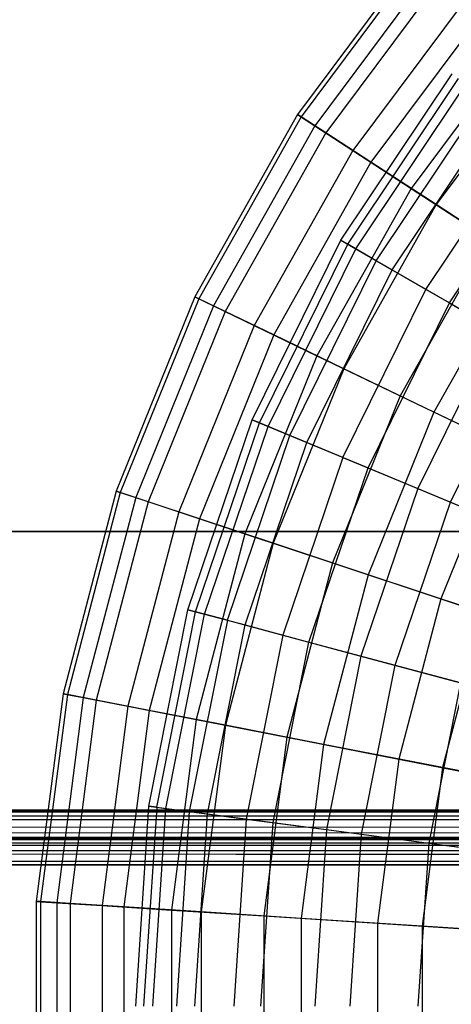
# Model space of a CAD drawing. Extents: x 0.2 to 40.1, y -6.7 to 6.7.
# Tile 333 of 516: x 24.5 to 25.1, y 3.5 to 4.9. Entities that reach past the tile are written whole.
import ezdxf

# ---------------------------------------------------------------- set-up
doc = ezdxf.new("R2010")
doc.units = 0
doc.header["$MEASUREMENT"] = 0
doc.layers.get('0').update_dxf_attribs({"color": 13, "linetype": 'CONTINUOUS'})

# ---------------------------------------------------------------- blocks, each defined once
blk = doc.blocks.new('SNOWBALL_XIV_PM3_STL')
at = {"color": 0}
for p, q in [((25.0836, 4.9784, 2.978), (24.9027, 4.736, 2.978)), ((25.0836, 4.9784, 2.978), (24.9027, 4.736, 2.978)), ((25.0884, 4.9742, 2.6855), (24.908, 4.7325, 2.6855)), ((25.0884, 4.9742, 2.6855), (24.908, 4.7325, 2.6855)), ((25.1063, 4.959, 3.269), (24.9277, 4.7197, 3.269)), ((25.1063, 4.959, 3.269), (24.9277, 4.7197, 3.269)), ((25.1207, 4.9467, 2.3961), (24.9436, 4.7093, 2.3961)), ((25.1207, 4.9467, 2.3961), (24.9436, 4.7093, 2.3961)), ((25.1563, 4.9165, 3.5541), (24.9827, 4.6839, 3.5541)), ((25.1563, 4.9165, 3.5541), (24.9827, 4.6839, 3.5541)), ((25.18, 4.8962, 2.1141), (25.0089, 4.6668, 2.1141)), ((25.18, 4.8962, 2.1141), (25.0089, 4.6668, 2.1141)), ((25.2327, 4.8514, 3.829), (25.0668, 4.6291, 3.829)), ((25.2327, 4.8514, 3.829), (25.0668, 4.6291, 3.829)), ((25.2655, 4.8235, 1.8439), (25.1029, 4.6057, 1.8439)), ((25.2655, 4.8235, 1.8439), (25.1029, 4.6057, 1.8439)), ((24.9654, 4.5542, 2.8268), (25.1261, 4.7948, 2.8268)), ((24.9654, 4.5542, 2.8268), (25.1261, 4.7948, 2.8268)), ((24.9753, 4.5485, 3.1168), (25.1352, 4.7878, 3.1168)), ((24.9753, 4.5485, 3.1168), (25.1352, 4.7878, 3.1168)), ((24.9868, 4.5418, 2.5376), (25.1458, 4.7797, 2.5376)), ((24.9868, 4.5418, 2.5376), (25.1458, 4.7797, 2.5376)), ((25.0164, 4.5247, 3.4031), (25.1729, 4.7589, 3.4031)), ((25.0164, 4.5247, 3.4031), (25.1729, 4.7589, 3.4031)), ((24.9027, 4.736, 2.978), (24.7543, 4.4724, 2.978)), ((24.9027, 4.736, 2.978), (24.7543, 4.4724, 2.978)), ((24.9027, 4.736, 2.978), (24.9277, 4.7197, 3.269)), ((24.9027, 4.736, 2.978), (24.9277, 4.7197, 3.269)), ((24.908, 4.7325, 2.6855), (24.9027, 4.736, 2.978)), ((24.908, 4.7325, 2.6855), (24.9027, 4.736, 2.978)), ((25.0394, 4.5115, 2.2538), (25.1939, 4.7428, 2.2538)), ((25.0394, 4.5115, 2.2538), (25.1939, 4.7428, 2.2538)), ((24.908, 4.7325, 2.6855), (24.76, 4.4697, 2.6855)), ((24.908, 4.7325, 2.6855), (24.76, 4.4697, 2.6855)), ((24.9436, 4.7093, 2.3961), (24.908, 4.7325, 2.6855)), ((24.9436, 4.7093, 2.3961), (24.908, 4.7325, 2.6855)), ((24.9277, 4.7197, 3.269), (24.7812, 4.4595, 3.269)), ((24.9277, 4.7197, 3.269), (24.7812, 4.4595, 3.269)), ((24.9436, 4.7093, 2.3961), (24.7982, 4.4513, 2.3961)), ((24.9436, 4.7093, 2.3961), (24.7982, 4.4513, 2.3961)), ((24.9277, 4.7197, 3.269), (24.9827, 4.6839, 3.5541)), ((24.9277, 4.7197, 3.269), (24.9827, 4.6839, 3.5541)), ((25.0089, 4.6668, 2.1141), (24.9436, 4.7093, 2.3961)), ((25.0089, 4.6668, 2.1141), (24.9436, 4.7093, 2.3961)), ((25.0882, 4.4833, 3.6812), (25.2386, 4.7084, 3.6812)), ((25.0882, 4.4833, 3.6812), (25.2386, 4.7084, 3.6812)), ((24.9827, 4.6839, 3.5541), (24.8403, 4.431, 3.5541)), ((24.9827, 4.6839, 3.5541), (24.8403, 4.431, 3.5541)), ((24.9827, 4.6839, 3.5541), (25.0668, 4.6291, 3.829)), ((24.9827, 4.6839, 3.5541), (25.0668, 4.6291, 3.829)), ((25.1221, 4.4637, 1.9798), (25.2697, 4.6846, 1.9798)), ((25.1221, 4.4637, 1.9798), (25.2697, 4.6846, 1.9798)), ((25.0089, 4.6668, 2.1141), (24.8684, 4.4175, 2.1141)), ((25.0089, 4.6668, 2.1141), (24.8684, 4.4175, 2.1141)), ((25.1029, 4.6057, 1.8439), (25.0089, 4.6668, 2.1141)), ((25.1029, 4.6057, 1.8439), (25.0089, 4.6668, 2.1141)), ((25.0668, 4.6291, 3.829), (24.9307, 4.3875, 3.829)), ((25.0668, 4.6291, 3.829), (24.9307, 4.3875, 3.829)), ((25.0668, 4.6291, 3.829), (25.1787, 4.5563, 4.0893)), ((25.0668, 4.6291, 3.829), (25.1787, 4.5563, 4.0893)), ((25.1029, 4.6057, 1.8439), (24.9695, 4.3688, 1.8439)), ((25.1029, 4.6057, 1.8439), (24.9695, 4.3688, 1.8439)), ((25.2241, 4.5267, 1.5896), (25.1029, 4.6057, 1.8439)), ((25.2241, 4.5267, 1.5896), (25.1029, 4.6057, 1.8439)), ((24.8374, 4.2948, 2.8268), (24.9654, 4.5542, 2.8268)), ((24.8374, 4.2948, 2.8268), (24.9654, 4.5542, 2.8268)), ((24.9753, 4.5485, 3.1168), (24.9654, 4.5542, 2.8268)), ((24.9654, 4.5542, 2.8268), (24.9868, 4.5418, 2.5376)), ((24.9654, 4.5542, 2.8268), (24.9868, 4.5418, 2.5376)), ((24.9753, 4.5485, 3.1168), (24.9654, 4.5542, 2.8268)), ((25.1787, 4.5563, 4.0893), (25.051, 4.3295, 4.0893)), ((25.1787, 4.5563, 4.0893), (25.051, 4.3295, 4.0893)), ((24.848, 4.2904, 3.1168), (24.9753, 4.5485, 3.1168)), ((24.848, 4.2904, 3.1168), (24.9753, 4.5485, 3.1168)), ((24.8603, 4.2853, 2.5376), (24.9868, 4.5418, 2.5376)), ((24.8603, 4.2853, 2.5376), (24.9868, 4.5418, 2.5376)), ((25.0164, 4.5247, 3.4031), (24.9753, 4.5485, 3.1168)), ((25.0164, 4.5247, 3.4031), (24.9753, 4.5485, 3.1168)), ((24.9868, 4.5418, 2.5376), (25.0394, 4.5115, 2.2538)), ((24.9868, 4.5418, 2.5376), (25.0394, 4.5115, 2.2538)), ((24.8919, 4.2722, 3.4031), (25.0164, 4.5247, 3.4031)), ((24.8919, 4.2722, 3.4031), (25.0164, 4.5247, 3.4031)), ((25.0882, 4.4833, 3.6812), (25.0164, 4.5247, 3.4031)), ((25.0882, 4.4833, 3.6812), (25.0164, 4.5247, 3.4031)), ((25.2241, 4.5267, 1.5896), (25.0998, 4.306, 1.5896)), ((25.2241, 4.5267, 1.5896), (25.0998, 4.306, 1.5896)), ((24.9163, 4.2621, 2.2538), (25.0394, 4.5115, 2.2538)), ((24.9163, 4.2621, 2.2538), (25.0394, 4.5115, 2.2538)), ((25.0394, 4.5115, 2.2538), (25.1221, 4.4637, 1.9798)), ((25.0394, 4.5115, 2.2538), (25.1221, 4.4637, 1.9798)), ((24.9684, 4.2405, 3.6812), (25.0882, 4.4833, 3.6812)), ((24.9684, 4.2405, 3.6812), (25.0882, 4.4833, 3.6812)), ((25.1894, 4.4249, 3.9468), (25.0882, 4.4833, 3.6812)), ((25.1894, 4.4249, 3.9468), (25.0882, 4.4833, 3.6812)), ((24.7543, 4.4724, 2.978), (24.6408, 4.1921, 2.978)), ((24.7543, 4.4724, 2.978), (24.6408, 4.1921, 2.978)), ((24.76, 4.4697, 2.6855), (24.6468, 4.1901, 2.6855)), ((24.76, 4.4697, 2.6855), (24.6468, 4.1901, 2.6855)), ((24.7543, 4.4724, 2.978), (24.7812, 4.4595, 3.269)), ((24.7543, 4.4724, 2.978), (24.7812, 4.4595, 3.269)), ((24.76, 4.4697, 2.6855), (24.7543, 4.4724, 2.978)), ((24.76, 4.4697, 2.6855), (24.7543, 4.4724, 2.978)), ((24.7982, 4.4513, 2.3961), (24.76, 4.4697, 2.6855)), ((24.7982, 4.4513, 2.3961), (24.76, 4.4697, 2.6855)), ((24.7812, 4.4595, 3.269), (24.6691, 4.1827, 3.269)), ((24.7812, 4.4595, 3.269), (24.6691, 4.1827, 3.269)), ((24.7982, 4.4513, 2.3961), (24.6871, 4.1767, 2.3961)), ((24.7982, 4.4513, 2.3961), (24.6871, 4.1767, 2.3961)), ((24.7812, 4.4595, 3.269), (24.8403, 4.431, 3.5541)), ((24.7812, 4.4595, 3.269), (24.8403, 4.431, 3.5541)), ((24.8684, 4.4175, 2.1141), (24.7982, 4.4513, 2.3961)), ((24.8684, 4.4175, 2.1141), (24.7982, 4.4513, 2.3961)), ((25.0046, 4.2255, 1.9798), (25.1221, 4.4637, 1.9798)), ((25.0046, 4.2255, 1.9798), (25.1221, 4.4637, 1.9798)), ((25.1221, 4.4637, 1.9798), (25.2338, 4.3992, 1.7199)), ((25.1221, 4.4637, 1.9798), (25.2338, 4.3992, 1.7199)), ((24.8403, 4.431, 3.5541), (24.7314, 4.162, 3.5541)), ((24.8403, 4.431, 3.5541), (24.7314, 4.162, 3.5541)), ((24.8403, 4.431, 3.5541), (24.9307, 4.3875, 3.829)), ((24.8403, 4.431, 3.5541), (24.9307, 4.3875, 3.829)), ((25.1894, 4.4249, 3.9468), (25.0764, 4.1957, 3.9468)), ((25.1894, 4.4249, 3.9468), (25.0764, 4.1957, 3.9468)), ((24.8684, 4.4175, 2.1141), (24.761, 4.1522, 2.1141)), ((24.8684, 4.4175, 2.1141), (24.761, 4.1522, 2.1141)), ((24.9695, 4.3688, 1.8439), (24.8684, 4.4175, 2.1141)), ((24.9695, 4.3688, 1.8439), (24.8684, 4.4175, 2.1141)), ((25.1238, 4.1761, 1.7199), (25.2338, 4.3992, 1.7199)), ((25.1238, 4.1761, 1.7199), (25.2338, 4.3992, 1.7199)), ((24.9307, 4.3875, 3.829), (24.8266, 4.1304, 3.829)), ((24.9307, 4.3875, 3.829), (24.8266, 4.1304, 3.829)), ((24.9307, 4.3875, 3.829), (25.051, 4.3295, 4.0893)), ((24.9307, 4.3875, 3.829), (25.051, 4.3295, 4.0893)), ((24.9695, 4.3688, 1.8439), (24.8675, 4.1168, 1.8439)), ((24.9695, 4.3688, 1.8439), (24.8675, 4.1168, 1.8439)), ((25.0998, 4.306, 1.5896), (24.9695, 4.3688, 1.8439)), ((25.0998, 4.306, 1.5896), (24.9695, 4.3688, 1.8439)), ((25.051, 4.3295, 4.0893), (24.9533, 4.0883, 4.0893)), ((25.051, 4.3295, 4.0893), (24.9533, 4.0883, 4.0893)), ((25.051, 4.3295, 4.0893), (25.1994, 4.2581, 4.3311)), ((25.051, 4.3295, 4.0893), (25.1994, 4.2581, 4.3311)), ((24.7444, 4.0208, 2.8268), (24.8374, 4.2948, 2.8268)), ((24.7444, 4.0208, 2.8268), (24.8374, 4.2948, 2.8268)), ((24.8374, 4.2948, 2.8268), (24.8603, 4.2853, 2.5376)), ((24.848, 4.2904, 3.1168), (24.8374, 4.2948, 2.8268)), ((24.8374, 4.2948, 2.8268), (24.8603, 4.2853, 2.5376)), ((24.848, 4.2904, 3.1168), (24.8374, 4.2948, 2.8268)), ((25.0998, 4.306, 1.5896), (25.0048, 4.0712, 1.5896)), ((25.0998, 4.306, 1.5896), (25.0048, 4.0712, 1.5896)), ((25.2575, 4.2301, 1.3552), (25.0998, 4.306, 1.5896)), ((25.2575, 4.2301, 1.3552), (25.0998, 4.306, 1.5896)), ((24.7555, 4.0178, 3.1168), (24.848, 4.2904, 3.1168)), ((24.7555, 4.0178, 3.1168), (24.848, 4.2904, 3.1168)), ((24.7683, 4.0144, 2.5376), (24.8603, 4.2853, 2.5376)), ((24.7683, 4.0144, 2.5376), (24.8603, 4.2853, 2.5376)), ((24.8919, 4.2722, 3.4031), (24.848, 4.2904, 3.1168)), ((24.8919, 4.2722, 3.4031), (24.848, 4.2904, 3.1168)), ((24.8603, 4.2853, 2.5376), (24.9163, 4.2621, 2.2538)), ((24.8603, 4.2853, 2.5376), (24.9163, 4.2621, 2.2538)), ((24.8014, 4.0055, 3.4031), (24.8919, 4.2722, 3.4031)), ((24.8014, 4.0055, 3.4031), (24.8919, 4.2722, 3.4031)), ((24.9684, 4.2405, 3.6812), (24.8919, 4.2722, 3.4031)), ((24.9684, 4.2405, 3.6812), (24.8919, 4.2722, 3.4031)), ((24.8269, 3.9987, 2.2538), (24.9163, 4.2621, 2.2538)), ((24.8269, 3.9987, 2.2538), (24.9163, 4.2621, 2.2538)), ((24.9163, 4.2621, 2.2538), (25.0046, 4.2255, 1.9798)), ((24.9163, 4.2621, 2.2538), (25.0046, 4.2255, 1.9798)), ((25.1994, 4.2581, 4.3311), (25.1096, 4.0364, 4.3311)), ((25.1994, 4.2581, 4.3311), (25.1096, 4.0364, 4.3311)), ((24.9684, 4.2405, 3.6812), (24.8814, 3.9841, 3.6812)), ((24.9684, 4.2405, 3.6812), (24.8814, 3.9841, 3.6812)), ((24.9684, 4.2405, 3.6812), (25.0764, 4.1957, 3.9468)), ((24.9684, 4.2405, 3.6812), (25.0764, 4.1957, 3.9468)), ((24.9192, 3.9739, 1.9798), (25.0046, 4.2255, 1.9798)), ((24.9192, 3.9739, 1.9798), (25.0046, 4.2255, 1.9798)), ((25.0046, 4.2255, 1.9798), (25.1238, 4.1761, 1.7199)), ((25.0046, 4.2255, 1.9798), (25.1238, 4.1761, 1.7199)), ((25.0764, 4.1957, 3.9468), (24.9943, 3.9538, 3.9468)), ((25.0764, 4.1957, 3.9468), (24.9943, 3.9538, 3.9468)), ((25.0764, 4.1957, 3.9468), (25.2142, 4.1387, 4.1958)), ((25.0764, 4.1957, 3.9468), (25.2142, 4.1387, 4.1958)), ((24.6408, 4.1921, 2.978), (24.564, 3.8995, 2.978)), ((24.6408, 4.1921, 2.978), (24.564, 3.8995, 2.978)), ((24.6468, 4.1901, 2.6855), (24.5703, 3.8983, 2.6855)), ((24.6468, 4.1901, 2.6855), (24.5703, 3.8983, 2.6855)), ((24.6691, 4.1827, 3.269), (24.5933, 3.8938, 3.269)), ((24.6691, 4.1827, 3.269), (24.5933, 3.8938, 3.269)), ((24.6408, 4.1921, 2.978), (24.6691, 4.1827, 3.269)), ((24.6408, 4.1921, 2.978), (24.6691, 4.1827, 3.269)), ((24.6468, 4.1901, 2.6855), (24.6408, 4.1921, 2.978)), ((24.6468, 4.1901, 2.6855), (24.6408, 4.1921, 2.978)), ((24.6871, 4.1767, 2.3961), (24.6468, 4.1901, 2.6855)), ((24.6871, 4.1767, 2.3961), (24.6468, 4.1901, 2.6855)), ((24.6691, 4.1827, 3.269), (24.7314, 4.162, 3.5541)), ((24.6691, 4.1827, 3.269), (24.7314, 4.162, 3.5541)), ((24.6871, 4.1767, 2.3961), (24.6119, 3.8902, 2.3961)), ((24.6871, 4.1767, 2.3961), (24.6119, 3.8902, 2.3961)), ((24.761, 4.1522, 2.1141), (24.6871, 4.1767, 2.3961)), ((24.761, 4.1522, 2.1141), (24.6871, 4.1767, 2.3961)), ((25.0438, 3.9406, 1.7199), (25.1238, 4.1761, 1.7199)), ((25.0438, 3.9406, 1.7199), (25.1238, 4.1761, 1.7199)), ((25.1238, 4.1761, 1.7199), (25.272, 4.1147, 1.478)), ((25.1238, 4.1761, 1.7199), (25.272, 4.1147, 1.478)), ((24.7314, 4.162, 3.5541), (24.6577, 3.8813, 3.5541)), ((24.7314, 4.162, 3.5541), (24.6577, 3.8813, 3.5541)), ((24.761, 4.1522, 2.1141), (24.6884, 3.8753, 2.1141)), ((24.761, 4.1522, 2.1141), (24.6884, 3.8753, 2.1141)), ((24.7314, 4.162, 3.5541), (24.8266, 4.1304, 3.829)), ((24.7314, 4.162, 3.5541), (24.8266, 4.1304, 3.829)), ((24.8675, 4.1168, 1.8439), (24.761, 4.1522, 2.1141)), ((24.8675, 4.1168, 1.8439), (24.761, 4.1522, 2.1141)), ((39.4316, 4.1339, 50.8714), (0.8489, 4.1339, 50.8714)), ((0.8489, 4.1339, 50.9108), (39.4316, 4.1339, 50.9108)), ((39.4316, 4.1339, 50.8714), (0.8489, 4.1339, 50.8714)), ((0.8489, 4.1339, 50.9108), (39.4316, 4.1339, 50.9108)), ((24.8266, 4.1304, 3.829), (24.7562, 3.8621, 3.829)), ((24.8266, 4.1304, 3.829), (24.7562, 3.8621, 3.829)), ((24.8266, 4.1304, 3.829), (24.9533, 4.0883, 4.0893)), ((24.8266, 4.1304, 3.829), (24.9533, 4.0883, 4.0893)), ((24.8675, 4.1168, 1.8439), (24.7985, 3.8539, 1.8439)), ((24.8675, 4.1168, 1.8439), (24.7985, 3.8539, 1.8439)), ((25.0048, 4.0712, 1.5896), (24.8675, 4.1168, 1.8439)), ((25.0048, 4.0712, 1.5896), (24.8675, 4.1168, 1.8439)), ((24.9533, 4.0883, 4.0893), (24.8873, 3.8366, 4.0893)), ((24.9533, 4.0883, 4.0893), (24.8873, 3.8366, 4.0893)), ((24.9533, 4.0883, 4.0893), (25.1096, 4.0364, 4.3311)), ((24.9533, 4.0883, 4.0893), (25.1096, 4.0364, 4.3311)), ((25.0048, 4.0712, 1.5896), (24.9405, 3.8262, 1.5896)), ((25.0048, 4.0712, 1.5896), (24.9405, 3.8262, 1.5896)), ((25.1709, 4.0161, 1.3552), (25.0048, 4.0712, 1.5896)), ((25.1709, 4.0161, 1.3552), (25.0048, 4.0712, 1.5896)), ((25.1096, 4.0364, 4.3311), (25.049, 3.8051, 4.3311)), ((25.1096, 4.0364, 4.3311), (25.049, 3.8051, 4.3311)), ((25.1096, 4.0364, 4.3311), (25.2931, 3.9755, 4.5506)), ((25.1096, 4.0364, 4.3311), (25.2931, 3.9755, 4.5506)), ((24.688, 3.737, 2.8268), (24.7444, 4.0208, 2.8268)), ((24.688, 3.737, 2.8268), (24.7444, 4.0208, 2.8268)), ((24.6993, 3.7355, 3.1168), (24.7555, 4.0178, 3.1168)), ((24.6993, 3.7355, 3.1168), (24.7555, 4.0178, 3.1168)), ((24.7125, 3.7338, 2.5376), (24.7683, 4.0144, 2.5376)), ((24.7125, 3.7338, 2.5376), (24.7683, 4.0144, 2.5376)), ((24.7444, 4.0208, 2.8268), (24.7683, 4.0144, 2.5376)), ((24.7555, 4.0178, 3.1168), (24.7444, 4.0208, 2.8268)), ((24.7555, 4.0178, 3.1168), (24.7444, 4.0208, 2.8268)), ((24.7444, 4.0208, 2.8268), (24.7683, 4.0144, 2.5376)), ((24.8014, 4.0055, 3.4031), (24.7555, 4.0178, 3.1168)), ((24.8014, 4.0055, 3.4031), (24.7555, 4.0178, 3.1168)), ((24.7683, 4.0144, 2.5376), (24.8269, 3.9987, 2.2538)), ((24.7683, 4.0144, 2.5376), (24.8269, 3.9987, 2.2538)), ((25.1709, 4.0161, 1.3552), (25.1123, 3.7928, 1.3552)), ((25.1709, 4.0161, 1.3552), (25.1123, 3.7928, 1.3552)), ((24.8014, 4.0055, 3.4031), (24.7464, 3.7293, 3.4031)), ((24.8014, 4.0055, 3.4031), (24.7464, 3.7293, 3.4031)), ((24.7727, 3.7259, 2.2538), (24.8269, 3.9987, 2.2538)), ((24.7727, 3.7259, 2.2538), (24.8269, 3.9987, 2.2538)), ((24.8014, 4.0055, 3.4031), (24.8814, 3.9841, 3.6812)), ((24.8014, 4.0055, 3.4031), (24.8814, 3.9841, 3.6812)), ((24.8269, 3.9987, 2.2538), (24.9192, 3.9739, 1.9798)), ((24.8269, 3.9987, 2.2538), (24.9192, 3.9739, 1.9798)), ((24.8814, 3.9841, 3.6812), (24.8286, 3.7185, 3.6812)), ((24.8814, 3.9841, 3.6812), (24.8286, 3.7185, 3.6812)), ((24.8814, 3.9841, 3.6812), (24.9943, 3.9538, 3.9468)), ((24.8814, 3.9841, 3.6812), (24.9943, 3.9538, 3.9468)), ((24.8674, 3.7134, 1.9798), (24.9192, 3.9739, 1.9798)), ((24.8674, 3.7134, 1.9798), (24.9192, 3.9739, 1.9798)), ((24.9192, 3.9739, 1.9798), (25.0438, 3.9406, 1.7199)), ((24.9192, 3.9739, 1.9798), (25.0438, 3.9406, 1.7199)), ((24.9943, 3.9538, 3.9468), (24.9445, 3.7033, 3.9468)), ((24.9943, 3.9538, 3.9468), (24.9445, 3.7033, 3.9468)), ((24.9943, 3.9538, 3.9468), (25.1383, 3.9152, 4.1958)), ((24.9943, 3.9538, 3.9468), (25.1383, 3.9152, 4.1958)), ((24.9953, 3.6966, 1.7199), (25.0438, 3.9406, 1.7199)), ((24.9953, 3.6966, 1.7199), (25.0438, 3.9406, 1.7199)), ((25.0438, 3.9406, 1.7199), (25.1988, 3.899, 1.478)), ((25.0438, 3.9406, 1.7199), (25.1988, 3.899, 1.478)), ((25.1383, 3.9152, 4.1958), (25.0923, 3.6838, 4.1958)), ((25.1383, 3.9152, 4.1958), (25.0923, 3.6838, 4.1958)), ((24.564, 3.8995, 2.978), (24.5254, 3.5996, 2.978)), ((24.564, 3.8995, 2.978), (24.5254, 3.5996, 2.978)), ((24.5703, 3.8983, 2.6855), (24.5317, 3.5992, 2.6855)), ((24.5703, 3.8983, 2.6855), (24.5317, 3.5992, 2.6855)), ((24.564, 3.8995, 2.978), (24.5933, 3.8938, 3.269)), ((24.564, 3.8995, 2.978), (24.5933, 3.8938, 3.269)), ((24.5703, 3.8983, 2.6855), (24.564, 3.8995, 2.978)), ((24.5703, 3.8983, 2.6855), (24.564, 3.8995, 2.978)), ((24.6119, 3.8902, 2.3961), (24.5703, 3.8983, 2.6855)), ((24.6119, 3.8902, 2.3961), (24.5703, 3.8983, 2.6855)), ((24.5933, 3.8938, 3.269), (24.5552, 3.5977, 3.269)), ((24.5933, 3.8938, 3.269), (24.5552, 3.5977, 3.269)), ((24.6119, 3.8902, 2.3961), (24.5741, 3.5964, 2.3961)), ((24.6119, 3.8902, 2.3961), (24.5741, 3.5964, 2.3961)), ((24.5933, 3.8938, 3.269), (24.6577, 3.8813, 3.5541)), ((24.5933, 3.8938, 3.269), (24.6577, 3.8813, 3.5541)), ((24.6884, 3.8753, 2.1141), (24.6119, 3.8902, 2.3961)), ((24.6884, 3.8753, 2.1141), (24.6119, 3.8902, 2.3961)), ((24.6577, 3.8813, 3.5541), (24.6206, 3.5935, 3.5541)), ((24.6577, 3.8813, 3.5541), (24.6206, 3.5935, 3.5541)), ((24.6884, 3.8753, 2.1141), (24.6518, 3.5915, 2.1141)), ((24.6884, 3.8753, 2.1141), (24.6518, 3.5915, 2.1141)), ((24.6577, 3.8813, 3.5541), (24.7562, 3.8621, 3.829)), ((24.6577, 3.8813, 3.5541), (24.7562, 3.8621, 3.829)), ((24.7985, 3.8539, 1.8439), (24.6884, 3.8753, 2.1141)), ((24.7985, 3.8539, 1.8439), (24.6884, 3.8753, 2.1141)), ((24.7562, 3.8621, 3.829), (24.7208, 3.587, 3.829)), ((24.7562, 3.8621, 3.829), (24.7208, 3.587, 3.829)), ((24.7562, 3.8621, 3.829), (24.8873, 3.8366, 4.0893)), ((24.7562, 3.8621, 3.829), (24.8873, 3.8366, 4.0893)), ((24.7985, 3.8539, 1.8439), (24.7637, 3.5843, 1.8439)), ((24.7985, 3.8539, 1.8439), (24.7637, 3.5843, 1.8439)), ((24.9405, 3.8262, 1.5896), (24.7985, 3.8539, 1.8439)), ((24.9405, 3.8262, 1.5896), (24.7985, 3.8539, 1.8439)), ((24.8873, 3.8366, 4.0893), (24.854, 3.5785, 4.0893)), ((24.8873, 3.8366, 4.0893), (24.854, 3.5785, 4.0893)), ((24.8873, 3.8366, 4.0893), (25.049, 3.8051, 4.3311)), ((24.8873, 3.8366, 4.0893), (25.049, 3.8051, 4.3311)), ((24.9405, 3.8262, 1.5896), (24.9081, 3.575, 1.5896)), ((24.9405, 3.8262, 1.5896), (24.9081, 3.575, 1.5896)), ((25.1123, 3.7928, 1.3552), (24.9405, 3.8262, 1.5896)), ((25.1123, 3.7928, 1.3552), (24.9405, 3.8262, 1.5896)), ((25.049, 3.8051, 4.3311), (25.0184, 3.5679, 4.3311)), ((25.049, 3.8051, 4.3311), (25.0184, 3.5679, 4.3311)), ((25.049, 3.8051, 4.3311), (25.2387, 3.7681, 4.5506)), ((25.049, 3.8051, 4.3311), (25.2387, 3.7681, 4.5506)), ((25.1123, 3.7928, 1.3552), (25.0828, 3.5638, 1.3552)), ((25.1123, 3.7928, 1.3552), (25.0828, 3.5638, 1.3552)), ((25.3113, 3.754, 1.1442), (25.1123, 3.7928, 1.3552)), ((25.3113, 3.754, 1.1442), (25.1123, 3.7928, 1.3552)), ((39.4288, 3.7313, 51.6196), (0.8517, 3.7313, 51.6196)), ((0.8517, 3.7313, 51.6196), (39.425, 3.7302, 51.6323)), ((0.8517, 3.7313, 51.6196), (39.425, 3.7302, 51.6323)), ((0.8517, 3.7313, 50.9109), (39.4288, 3.7313, 50.9109)), ((0.8517, 3.7313, 50.9109), (39.4288, 3.7313, 50.9109)), ((39.4288, 3.7313, 51.6196), (0.8517, 3.7313, 51.6196)), ((0.8599, 3.7265, 51.6467), (39.425, 3.7302, 51.6323)), ((0.8599, 3.7265, 51.6467), (39.425, 3.7302, 51.6323)), ((0.8599, 3.7265, 51.6467), (39.4168, 3.7211, 51.6583)), ((0.8599, 3.7265, 51.6467), (39.4168, 3.7211, 51.6583)), ((24.669, 3.4483, 2.8268), (24.688, 3.737, 2.8268)), ((24.669, 3.4483, 2.8268), (24.688, 3.737, 2.8268)), ((24.6993, 3.7355, 3.1168), (24.6805, 3.4483, 3.1168)), ((24.6993, 3.7355, 3.1168), (24.6805, 3.4483, 3.1168)), ((24.6993, 3.7355, 3.1168), (24.688, 3.737, 2.8268)), ((24.688, 3.737, 2.8268), (24.7125, 3.7338, 2.5376)), ((24.6993, 3.7355, 3.1168), (24.688, 3.737, 2.8268)), ((24.688, 3.737, 2.8268), (24.7125, 3.7338, 2.5376)), ((24.6938, 3.4483, 2.5376), (24.7125, 3.7338, 2.5376)), ((24.6938, 3.4483, 2.5376), (24.7125, 3.7338, 2.5376)), ((24.6993, 3.7355, 3.1168), (24.7464, 3.7293, 3.4031)), ((24.6993, 3.7355, 3.1168), (24.7464, 3.7293, 3.4031)), ((24.7125, 3.7338, 2.5376), (24.7727, 3.7259, 2.2538)), ((24.7125, 3.7338, 2.5376), (24.7727, 3.7259, 2.2538)), ((24.7464, 3.7293, 3.4031), (24.728, 3.4483, 3.4031)), ((24.7464, 3.7293, 3.4031), (24.728, 3.4483, 3.4031)), ((24.7464, 3.7293, 3.4031), (24.8286, 3.7185, 3.6812)), ((24.7464, 3.7293, 3.4031), (24.8286, 3.7185, 3.6812)), ((24.7545, 3.4483, 2.2538), (24.7727, 3.7259, 2.2538)), ((24.7545, 3.4483, 2.2538), (24.7727, 3.7259, 2.2538)), ((24.7727, 3.7259, 2.2538), (24.8674, 3.7134, 1.9798)), ((24.7727, 3.7259, 2.2538), (24.8674, 3.7134, 1.9798)), ((0.8681, 3.7126, 51.6705), (39.4168, 3.7211, 51.6583)), ((0.8681, 3.7126, 51.6705), (39.4168, 3.7211, 51.6583)), ((0.8681, 3.7126, 51.6705), (39.4086, 3.7035, 51.6796)), ((0.8681, 3.7126, 51.6705), (39.4086, 3.7035, 51.6796)), ((24.8286, 3.7185, 3.6812), (24.8109, 3.4483, 3.6812)), ((24.8286, 3.7185, 3.6812), (24.8109, 3.4483, 3.6812)), ((24.8286, 3.7185, 3.6812), (24.9445, 3.7033, 3.9468)), ((24.8286, 3.7185, 3.6812), (24.9445, 3.7033, 3.9468)), ((24.85, 3.4483, 1.9798), (24.8674, 3.7134, 1.9798)), ((24.85, 3.4483, 1.9798), (24.8674, 3.7134, 1.9798)), ((24.8674, 3.7134, 1.9798), (24.9953, 3.6966, 1.7199)), ((24.8674, 3.7134, 1.9798), (24.9953, 3.6966, 1.7199)), ((0.8763, 3.6913, 51.6881), (39.4086, 3.7035, 51.6796)), ((0.8763, 3.6913, 51.6881), (39.4086, 3.7035, 51.6796)), ((24.9445, 3.7033, 3.9468), (24.9278, 3.4483, 3.9468)), ((24.9445, 3.7033, 3.9468), (24.9278, 3.4483, 3.9468)), ((24.9445, 3.7033, 3.9468), (25.0923, 3.6838, 4.1958)), ((24.9445, 3.7033, 3.9468), (25.0923, 3.6838, 4.1958)), ((0.8517, 3.6919, 51.6196), (39.4208, 3.6896, 51.6329)), ((0.8517, 3.6919, 51.6196), (39.4208, 3.6896, 51.6329)), ((0.8517, 3.6919, 51.6196), (39.4288, 3.6919, 51.6196)), ((39.4288, 3.6919, 50.9109), (0.8517, 3.6919, 50.9109)), ((0.8517, 3.6919, 51.6196), (39.4288, 3.6919, 51.6196)), ((39.4288, 3.6919, 50.9109), (0.8517, 3.6919, 50.9109)), ((0.862, 3.6882, 51.6364), (39.4208, 3.6896, 51.6329)), ((0.862, 3.6882, 51.6364), (39.4208, 3.6896, 51.6329)), ((0.862, 3.6882, 51.6364), (39.4116, 3.6817, 51.646)), ((0.862, 3.6882, 51.6364), (39.4116, 3.6817, 51.646)), ((39.3922, 3.6526, 51.6983), (0.8763, 3.6913, 51.6881)), ((0.8763, 3.6913, 51.6881), (39.4004, 3.6797, 51.6935)), ((0.8763, 3.6913, 51.6881), (39.4004, 3.6797, 51.6935)), ((39.3922, 3.6526, 51.6983), (0.8763, 3.6913, 51.6881)), ((24.979, 3.4483, 1.7199), (24.9953, 3.6966, 1.7199)), ((24.979, 3.4483, 1.7199), (24.9953, 3.6966, 1.7199)), ((24.9953, 3.6966, 1.7199), (25.1543, 3.6756, 1.478)), ((24.9953, 3.6966, 1.7199), (25.1543, 3.6756, 1.478)), ((25.0923, 3.6838, 4.1958), (25.0768, 3.4483, 4.1958)), ((25.0923, 3.6838, 4.1958), (25.0768, 3.4483, 4.1958)), ((25.0923, 3.6838, 4.1958), (25.2697, 3.6604, 4.4242)), ((25.0923, 3.6838, 4.1958), (25.2697, 3.6604, 4.4242)), ((0.8711, 3.679, 51.6487), (39.4116, 3.6817, 51.646)), ((0.8711, 3.679, 51.6487), (39.4116, 3.6817, 51.646)), ((0.8711, 3.679, 51.6487), (39.4025, 3.6693, 51.6552)), ((0.8711, 3.679, 51.6487), (39.4025, 3.6693, 51.6552)), ((0.8802, 3.6659, 51.6566), (39.4025, 3.6693, 51.6552)), ((0.8802, 3.6659, 51.6566), (39.4025, 3.6693, 51.6552)), ((0.8802, 3.6659, 51.6566), (39.3922, 3.6526, 51.6589)), ((0.8802, 3.6659, 51.6566), (39.3922, 3.6526, 51.6589)), ((39.3922, 3.6526, 51.6983), (0.8845, 3.6653, 51.6973)), ((39.3922, 3.6526, 51.6983), (0.8845, 3.6653, 51.6973)), ((39.3922, 3.6526, 51.6983), (10.6757, 3.6524, 51.6983)), ((10.6757, 3.6524, 51.6589), (39.3922, 3.6526, 51.6589)), ((39.3922, 3.6526, 51.6983), (10.6757, 3.6524, 51.6983)), ((10.6757, 3.6524, 51.6589), (39.3922, 3.6526, 51.6589)), ((24.5254, 3.5996, 2.978), (24.5552, 3.5977, 3.269)), ((24.5254, 3.5996, 2.978), (24.5254, 3.2971, 2.978)), ((24.5254, 3.5996, 2.978), (24.5552, 3.5977, 3.269)), ((24.5317, 3.5992, 2.6855), (24.5254, 3.5996, 2.978)), ((24.5254, 3.5996, 2.978), (24.5254, 3.2971, 2.978)), ((24.5317, 3.5992, 2.6855), (24.5254, 3.5996, 2.978)), ((24.5317, 3.5992, 2.6855), (24.5317, 3.2975, 2.6855)), ((24.5317, 3.5992, 2.6855), (24.5317, 3.2975, 2.6855)), ((24.5741, 3.5964, 2.3961), (24.5317, 3.5992, 2.6855)), ((24.5741, 3.5964, 2.3961), (24.5317, 3.5992, 2.6855)), ((24.5552, 3.5977, 3.269), (24.5552, 3.299, 3.269)), ((24.5552, 3.5977, 3.269), (24.6206, 3.5935, 3.5541)), ((24.5552, 3.5977, 3.269), (24.6206, 3.5935, 3.5541)), ((24.5552, 3.5977, 3.269), (24.5552, 3.299, 3.269)), ((24.5741, 3.5964, 2.3961), (24.5741, 3.3002, 2.3961)), ((24.5741, 3.5964, 2.3961), (24.5741, 3.3002, 2.3961)), ((24.6518, 3.5915, 2.1141), (24.5741, 3.5964, 2.3961)), ((24.6518, 3.5915, 2.1141), (24.5741, 3.5964, 2.3961)), ((24.6206, 3.5935, 3.5541), (24.7208, 3.587, 3.829)), ((24.6206, 3.5935, 3.5541), (24.6206, 3.3032, 3.5541)), ((24.6206, 3.5935, 3.5541), (24.7208, 3.587, 3.829)), ((24.6206, 3.5935, 3.5541), (24.6206, 3.3032, 3.5541)), ((24.6518, 3.5915, 2.1141), (24.6518, 3.3052, 2.1141)), ((24.7637, 3.5843, 1.8439), (24.6518, 3.5915, 2.1141)), ((24.6518, 3.5915, 2.1141), (24.6518, 3.3052, 2.1141)), ((24.7637, 3.5843, 1.8439), (24.6518, 3.5915, 2.1141)), ((24.7208, 3.587, 3.829), (24.7208, 3.3097, 3.829)), ((24.7208, 3.587, 3.829), (24.7208, 3.3097, 3.829)), ((24.7208, 3.587, 3.829), (24.854, 3.5785, 4.0893)), ((24.7208, 3.587, 3.829), (24.854, 3.5785, 4.0893)), ((24.7637, 3.5843, 1.8439), (24.7637, 3.3124, 1.8439)), ((24.9081, 3.575, 1.5896), (24.7637, 3.5843, 1.8439)), ((24.7637, 3.5843, 1.8439), (24.7637, 3.3124, 1.8439)), ((24.9081, 3.575, 1.5896), (24.7637, 3.5843, 1.8439)), ((24.854, 3.5785, 4.0893), (25.0184, 3.5679, 4.3311)), ((24.854, 3.5785, 4.0893), (24.854, 3.3182, 4.0893)), ((24.854, 3.5785, 4.0893), (25.0184, 3.5679, 4.3311)), ((24.854, 3.5785, 4.0893), (24.854, 3.3182, 4.0893)), ((24.9081, 3.575, 1.5896), (24.9081, 3.3217, 1.5896)), ((25.0828, 3.5638, 1.3552), (24.9081, 3.575, 1.5896)), ((24.9081, 3.575, 1.5896), (24.9081, 3.3217, 1.5896)), ((25.0828, 3.5638, 1.3552), (24.9081, 3.575, 1.5896)), ((25.0184, 3.5679, 4.3311), (25.0184, 3.3288, 4.3311)), ((25.0184, 3.5679, 4.3311), (25.2113, 3.5555, 4.5506)), ((25.0184, 3.5679, 4.3311), (25.2113, 3.5555, 4.5506)), ((25.0184, 3.5679, 4.3311), (25.0184, 3.3288, 4.3311)), ((25.0828, 3.5638, 1.3552), (25.0828, 3.3329, 1.3552)), ((25.2851, 3.5508, 1.1442), (25.0828, 3.5638, 1.3552)), ((25.0828, 3.5638, 1.3552), (25.0828, 3.3329, 1.3552)), ((25.2851, 3.5508, 1.1442), (25.0828, 3.5638, 1.3552))]:
    blk.add_line(p, q, dxfattribs=at)
blk = doc.blocks.new('GRUPUJ_1')
at = {"color": 0}
blk.add_blockref('SNOWBALL_XIV_PM3_STL', (-0.2062, 6.6596, -0.5119), dxfattribs=at)

msp = doc.modelspace()

# ---------------------------------------------------------------- block references
at = {"color": 0}
msp.add_blockref('GRUPUJ_1', (0.2062, -6.6596, 0.5119), dxfattribs=at)

doc.saveas('drawing.dxf')
